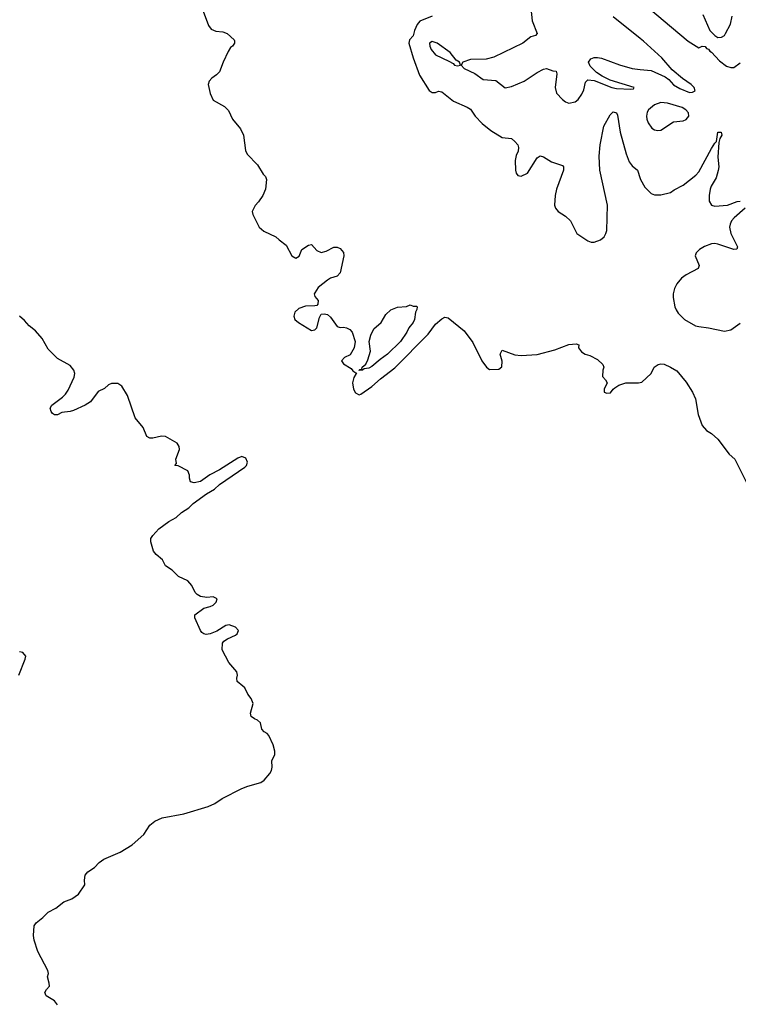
# Model space of a CAD drawing. Header units: inches. Extents: x 2001573 to 2220545, y 644482 to 846830.
# Tile 336 of 656: x 2056091 to 2060618, y 757997 to 764197. Entities that reach past the tile are written whole.
import ezdxf

# ---------------------------------------------------------------- set-up
doc = ezdxf.new("R2010")
doc.units = ezdxf.units.IN
doc.header["$MEASUREMENT"] = 0
for name, color, linetype in [('C0755', 7, 'Continuous'), ('C0756', 7, 'Continuous'), ('C0766', 7, 'Continuous')]:
    doc.layers.add(name, color=color, linetype=linetype)

msp = doc.modelspace()

# ---------------------------------------------------------------- linework, layer by layer
at = {"layer": 'C0755', "color": 5, "elevation": 280}
msp.add_lwpolyline([(2056330, 757993.2), (2056310, 758018), (2056257.2, 758050), (2056249.4, 758070), (2056259, 758090), (2056278, 758110), (2056277.2, 758130), (2056266, 758170), (2056272.3, 758190), (2056269.3, 758210), (2056205.1, 758330), (2056181.4, 758401.4), (2056178.8, 758430), (2056183.1, 758490), (2056195.4, 758510), (2056237.4, 758542.6), (2056270, 758577.3), (2056318, 758602), (2056370, 758642.8), (2056419.5, 758660.5), (2056462, 758690), (2056502, 758750), (2056499, 758779), (2056503.7, 758810), (2056520.9, 758830), (2056561.6, 758858.4), (2056592, 758890), (2056620.5, 758910), (2056724.3, 758955.7), (2056799.1, 759000.9), (2056873.5, 759066.5), (2056910, 759124.4), (2056941.3, 759150), (2056989.3, 759170), (2057124.2, 759195.8), (2057278.5, 759241.5), (2057319.4, 759260.6), (2057367, 759293), (2057490, 759356.1), (2057528.6, 759371.4), (2057610, 759393.2), (2057632, 759408), (2057667.2, 759450), (2057677.5, 759470), (2057681.1, 759490), (2057678.9, 759530), (2057697.6, 759570), (2057698.9, 759590), (2057688.5, 759630), (2057661.1, 759690), (2057650, 759703), (2057632.1, 759712.1), (2057616.9, 759730), (2057607, 759770), (2057590, 759787), (2057570, 759794.5), (2057549.6, 759810), (2057545.1, 759830), (2057560.9, 759890), (2057550, 759922), (2057529, 759950), (2057509.3, 759989.3), (2057496.8, 760000)], dxfattribs=at)
at = {"layer": 'C0756', "color": 5}
for points, elevation in [([(2057247.3, 764250), (2057280.4, 764160.4), (2057296.8, 764136.8), (2057325.8, 764125.8), (2057370, 764120.5), (2057398, 764110), (2057442, 764070), (2057443.6, 764063.6), (2057444.7, 764050), (2057431, 764030), (2057418, 764022), (2057403.9, 763996.1), (2057372.2, 763930), (2057350.5, 763869.5), (2057330.6, 763849.4), (2057301, 763830), (2057284.9, 763810), (2057277.3, 763790), (2057290, 763732), (2057310, 763691.3), (2057382, 763650), (2057406, 763626), (2057430.8, 763570), (2057482.8, 763510), (2057500.7, 763470), (2057514.4, 763374.4), (2057524.9, 763350), (2057590, 763282.8), (2057624.4, 763224.4), (2057638.8, 763210), (2057646.8, 763190), (2057638.8, 763130), (2057622.8, 763090), (2057596.3, 763050), (2057573.5, 763026.5), (2057555.5, 762990), (2057559.1, 762970), (2057599.1, 762890), (2057630, 762864.9), (2057704.7, 762830), (2057724.7, 762810), (2057770, 762778), (2057806, 762710), (2057830, 762696), (2057851.7, 762708.3), (2057869.3, 762750.7), (2057910, 762778), (2057930, 762782), (2057963, 762743), (2057990, 762730.7), (2058021.2, 762738.8), (2058070, 762764.7), (2058090, 762764.7), (2058110, 762756), (2058130.4, 762730.4), (2058133, 762710), (2058110, 762604), (2058090, 762581.2), (2058050, 762569.3), (2058030, 762557.2), (2057971, 762510), (2057950, 762478), (2057946.8, 762470), (2057950, 762454), (2057972, 762430), (2057970, 762406), (2057962, 762398), (2057950, 762395.3), (2057892.5, 762392.5), (2057850, 762379.5), (2057824, 762356), (2057817.6, 762330), (2057825.3, 762310), (2057846.4, 762290), (2057930, 762240.5), (2057950, 762244), (2057963.2, 762256.8), (2057979, 762321), (2057990, 762342), (2058010, 762346), (2058030, 762341), (2058050, 762324.7), (2058090, 762264.7), (2058110, 762258), (2058130, 762261), (2058150, 762256), (2058170, 762246), (2058186, 762230), (2058204, 762170), (2058197.3, 762130), (2058172.7, 762087.3), (2058138, 762070), (2058118.8, 762050), (2058130.8, 762030), (2058179.9, 761999.9), (2058190, 761986), (2058214, 761970), (2058210.6, 761969.4), (2058196.1, 761943.9), (2058186.7, 761910), (2058192.9, 761870), (2058206.8, 761846.8), (2058230, 761835), (2058239.9, 761840.1), (2058310, 761887.1), (2058364.1, 761935.9), (2058454.5, 762005.5), (2058663.8, 762216.2), (2058710, 762280.9), (2058750, 762313.7), (2058770, 762323), (2058790, 762320.7), (2058890, 762238.8), (2058945.1, 762165.1), (2059002.8, 762050), (2059031, 762010), (2059050, 761994.8), (2059110, 761996), (2059129.2, 762010.8), (2059130, 762046), (2059117.2, 762090), (2059130, 762116), (2059210, 762086.7), (2059250, 762082.6), (2059350, 762088.5), (2059461.7, 762118.3), (2059551.1, 762151.1), (2059596.9, 762156.9), (2059614, 762150), (2059612, 762130), (2059630, 762104.7), (2059654, 762090), (2059682, 762082), (2059730, 762058), (2059765.4, 762025.4), (2059770.8, 762010), (2059764.7, 761990), (2059762, 761950), (2059782, 761930), (2059792, 761910), (2059772, 761870), (2059772.7, 761852.7), (2059790, 761844.7), (2059812.9, 761847.1), (2059828.7, 761871.3), (2059840.2, 761879.8), (2059865.2, 761894.8), (2059909.4, 761910.6), (2059989.4, 761910.6), (2060000, 761912.8)], 280), ([(2059310.7, 764270), (2059320.4, 764190), (2059350.4, 764110), (2059341.4, 764098.6), (2059310, 764088.7), (2059260.5, 764050), (2059078.9, 763961.1), (2059030.2, 763949.8), (2058930, 763946.6), (2058882, 763930), (2058872, 763910), (2058890.8, 763890), (2058957.8, 763857.8), (2059010, 763821.7), (2059090, 763813.8), (2059150, 763768.7), (2059190, 763776.5), (2059270, 763810.2), (2059350, 763864.6), (2059390, 763886.4), (2059410.4, 763890.4), (2059450, 763876.3), (2059470, 763874), (2059475.6, 763855.6), (2059464.7, 763770), (2059473.6, 763733.6), (2059510, 763694.9), (2059530, 763680.4), (2059550, 763672.7), (2059590, 763679.1), (2059610, 763694), (2059632.3, 763727.7), (2059644.4, 763755.6), (2059656.2, 763803.8), (2059670, 763818.7), (2059710, 763814.4), (2059820.5, 763770), (2059850, 763763.9), (2059940.2, 763759.8), (2059957.2, 763762.8), (2059962, 763770), (2059810, 763816.4), (2059761.3, 763841.3), (2059725.6, 763865.6), (2059684.9, 763904.9), (2059674.7, 763930), (2059689.3, 763950), (2059710, 763958.9), (2059730, 763960.3), (2059755.2, 763955.3), (2059870, 763913.7), (2059950.2, 763890.2), (2060000, 763884.7)], 340), ([(2058690, 764219.5), (2058612.6, 764187.4), (2058593.9, 764166.1), (2058577.6, 764130), (2058570, 764096), (2058547.3, 764070), (2058542.6, 764050), (2058570, 763958), (2058610, 763848.8), (2058670, 763750.4), (2058690, 763738.4), (2058710, 763738), (2058730, 763747.3), (2058750, 763743.8), (2058824.7, 763684.7), (2058910, 763646.4), (2058930, 763633), (2058961.3, 763590), (2059003.5, 763543.5), (2059060, 763500), (2059130, 763455.8), (2059188.2, 763448.2), (2059210.7, 763430), (2059228.5, 763408.5), (2059233.5, 763393.5), (2059231.2, 763370), (2059218.5, 763341.5), (2059213.1, 763310), (2059214, 763250), (2059219.5, 763230), (2059230, 763215.5), (2059250, 763212.7), (2059290, 763230.5), (2059350, 763326.8), (2059370, 763340.7), (2059390, 763334), (2059441.7, 763301.7), (2059510, 763278.8), (2059516.3, 763270), (2059516.4, 763250), (2059472.4, 763130), (2059464.7, 763090), (2059460.3, 763030), (2059466.4, 763010), (2059484, 762990), (2059530, 762960.4), (2059561.3, 762930), (2059600.7, 762850), (2059670, 762804.9), (2059690, 762797.1), (2059710, 762796.4), (2059750, 762812), (2059772.4, 762830), (2059784.4, 762850), (2059789.8, 762870), (2059793, 763030), (2059745, 763250), (2059741.7, 763338.3), (2059747.9, 763410), (2059770, 763526), (2059810, 763598.4), (2059830, 763617.1), (2059850, 763610.6), (2059856, 763596), (2059874.6, 763490), (2059912, 763352), (2059930, 763303.1), (2059950, 763277.8), (2059983.2, 763250), (2060000, 763198)], 320), ([(2060000, 764079.2), (2059830, 764215.4)], 340), ([(2057496.8, 760000), (2057462, 760030), (2057459, 760050), (2057464, 760070), (2057459, 760090), (2057409, 760150), (2057366, 760230), (2057369.2, 760270), (2057377.2, 760282.8), (2057400.9, 760299.1), (2057450, 760321), (2057462, 760330), (2057469, 760350), (2057451.5, 760371.5), (2057410, 760386), (2057390, 760382.7), (2057333.4, 760346.6), (2057290.5, 760329.5), (2057266.3, 760326.3), (2057250, 760329.2), (2057238.6, 760338.6), (2057229.2, 760350), (2057195.3, 760430), (2057195.3, 760450), (2057250, 760491.3), (2057290, 760501), (2057310, 760511.3), (2057328.7, 760530), (2057334, 760550), (2057310, 760562), (2057270, 760559), (2057230, 760564), (2057210, 760577.2), (2057197.2, 760590), (2057174.9, 760634.9), (2057150, 760663.7), (2057091.3, 760691.3), (2057051.3, 760731.3), (2057010, 760759), (2056990, 760795.3), (2056950, 760829.2), (2056933.2, 760850), (2056917.2, 760910), (2056917.2, 760930), (2056929.4, 760950), (2056967.3, 760990), (2057030, 761037), (2057077.2, 761062.8), (2057110, 761094.9), (2057156.3, 761123.7), (2057184.7, 761150), (2057268.1, 761211.9), (2057319, 761241), (2057349.9, 761270.1), (2057510, 761378.9), (2057520.2, 761390), (2057526.4, 761410), (2057515.3, 761435.3), (2057490, 761445.9), (2057464.6, 761435.4), (2057350, 761362.9), (2057288.9, 761331.1), (2057230.1, 761289.9), (2057190, 761281.1), (2057167.2, 761287.2), (2057160.9, 761310), (2057161.2, 761330), (2057150, 761355.3), (2057090, 761388), (2057068.7, 761390), (2057078, 761402), (2057075.3, 761430), (2057097.2, 761490), (2057095.3, 761510), (2057082, 761530), (2057010, 761572.7), (2056985.2, 761574.8), (2056930, 761562.7), (2056910, 761562.7), (2056892.3, 761572.3), (2056869, 761630), (2056819.3, 761690), (2056769.4, 761830), (2056735.1, 761890), (2056710, 761907), (2056670, 761907.3), (2056650, 761897), (2056625.2, 761874.7), (2056585.1, 761854.9), (2056536.4, 761790), (2056504, 761770), (2056430, 761736.2), (2056410, 761729.6), (2056356.3, 761723.7), (2056330, 761709.3), (2056310, 761709), (2056298, 761718), (2056288.7, 761730), (2056284, 761750), (2056294, 761770), (2056359.7, 761820.3), (2056380.1, 761839.9), (2056396.1, 761863.9), (2056434, 761946), (2056437.4, 761970), (2056432.8, 761990), (2056410, 762020.5), (2056330, 762064.7), (2056270, 762122.9), (2056232, 762190), (2056190, 762237), (2056149.7, 762269.7), (2056122, 762302), (2056089.5, 762330)], 280), ([(2056085.4, 760070), (2056125.7, 760170), (2056129.7, 760190), (2056110, 760212.8), (2056090, 760215.6)], 320)]:
    msp.add_lwpolyline(points, dxfattribs=dict(at, elevation=elevation))
for points, elevation in [([(2058690, 764059.5), (2058672.9, 764050), (2058675, 764030), (2058684, 764010), (2058710, 763976.3), (2058795.4, 763935.4), (2058821.1, 763921.1), (2058830, 763911), (2058850, 763906), (2058868, 763910), (2058862, 763930), (2058841.6, 763941.6), (2058803.6, 763990), (2058721.1, 764050)], 340), ([(2058570, 762394), (2058590, 762394), (2058594, 762390), (2058592.7, 762372.7), (2058584.7, 762355.3), (2058579.1, 762310), (2058570.5, 762290), (2058542.9, 762257.1), (2058530.4, 762230), (2058490.3, 762170), (2058407.7, 762090), (2058362.2, 762057.8), (2058310, 762012.3), (2058290, 762003.6), (2058261, 761999), (2058250, 761989.2), (2058227.3, 761987.3), (2058234, 761994), (2058246, 761994), (2058248, 762010), (2058272.5, 762027.5), (2058284.4, 762055.6), (2058300.7, 762110), (2058292.7, 762170), (2058303.7, 762210), (2058321.2, 762250), (2058369, 762290), (2058398.4, 762341.6), (2058430, 762370.8), (2058470, 762386.8), (2058528.4, 762391.6), (2058550, 762402)], 280)]:
    msp.add_lwpolyline(points, close=True, dxfattribs=dict(at, elevation=elevation))
at = {"layer": 'C0766', "color": 5}
for points, elevation in [([(2060000, 764315.5), (2060302.6, 764062.6), (2060370, 764021), (2060389.4, 764030.6), (2060410, 764027.7), (2060416.9, 764016.9), (2060430, 764011.3), (2060438.6, 763998.6), (2060450, 763992.1), (2060499, 763938.9), (2060544.2, 763904.2), (2060570, 763895.4), (2060590, 763896.2), (2060630, 763924.9)], 340), ([(2060393.8, 764230), (2060439.3, 764130), (2060470, 764097.2), (2060490, 764086.2), (2060512.7, 764087.3), (2060530, 764098.4), (2060538.3, 764110), (2060569.8, 764170), (2060579.7, 764220.3)], 360), ([(2060000, 763884.7), (2060070, 763876.9), (2060157.1, 763837.1), (2060180.2, 763820.3), (2060210, 763787.3), (2060250, 763764), (2060310, 763739.3), (2060330, 763740.5), (2060345.2, 763750), (2060339.6, 763770), (2060320.7, 763790), (2060267, 763827), (2060201.8, 763881.8), (2060136.6, 763956.6), (2060021.7, 764061.7), (2060000, 764079.2)], 340), ([(2060000, 763198), (2060002.6, 763190), (2060030, 763143.1), (2060070, 763103.7), (2060090, 763094), (2060130, 763094), (2060190, 763109), (2060213.5, 763126.5), (2060270, 763155.5), (2060350, 763217.6), (2060370, 763239.7), (2060450, 763386), (2060470, 763419.5), (2060481.6, 763430), (2060488.2, 763490), (2060510.3, 763490), (2060513.4, 763470), (2060500.7, 763450), (2060495.6, 763424.4), (2060489.4, 763330.6), (2060494.4, 763270), (2060491.7, 763248.3), (2060478.8, 763201.2), (2060447.8, 763150), (2060441.7, 763130), (2060434.4, 763090), (2060434.9, 763054.9), (2060448.9, 763030), (2060470, 763023.9), (2060550, 763030.1), (2060610, 763052.8), (2060630, 763055.3)], 320), ([(2060661.3, 763010), (2060592.4, 762950), (2060575.2, 762930), (2060566.7, 762910), (2060563.5, 762890), (2060570.2, 762850), (2060613.7, 762766.3), (2060608.2, 762751.8), (2060590, 762751.1), (2060490, 762783.4), (2060470, 762787.7), (2060450, 762785.6), (2060406, 762770), (2060372.9, 762750), (2060352.7, 762730), (2060346.7, 762710), (2060372.3, 762650), (2060366, 762630), (2060288.8, 762590), (2060260.3, 762570), (2060230, 762533.3), (2060216, 762504), (2060207.7, 762470), (2060207.6, 762447.6), (2060217.6, 762390), (2060226.4, 762370), (2060239.3, 762350), (2060279.3, 762310), (2060347.7, 762270), (2060370, 762264.9), (2060430, 762256.9), (2060530, 762235.2), (2060570, 762244.2), (2060630, 762286.9)], 320), ([(2060000, 761912.8), (2060010, 761914.8), (2060068, 761970), (2060088.7, 762010), (2060113.2, 762026.8), (2060129.5, 762030.5), (2060150, 762027.3), (2060190.8, 762010), (2060230, 761986), (2060290, 761914.8), (2060330, 761851), (2060348, 761810), (2060364.9, 761710), (2060390, 761642), (2060418, 761610), (2060450, 761590.7), (2060490, 761554.8), (2060560.5, 761460.5), (2060596, 761430), (2060690, 761241)], 280)]:
    msp.add_lwpolyline(points, dxfattribs=dict(at, elevation=elevation))
at = {"layer": 'C0766', "color": 5, "elevation": 340}
msp.add_lwpolyline([(2060130, 763676.4), (2060090, 763661.5), (2060052, 763630), (2060044.3, 763615.7), (2060039.5, 763590), (2060042.6, 763570), (2060050, 763547.3), (2060073.4, 763513.4), (2060090, 763503.8), (2060110, 763499.3), (2060130, 763502.4), (2060210, 763553.1), (2060270, 763561.1), (2060290, 763568.7), (2060306.3, 763590), (2060305.1, 763610), (2060288, 763630), (2060264.6, 763644.6), (2060171.9, 763671.9)], close=True, dxfattribs=at)

doc.saveas('drawing.dxf')
